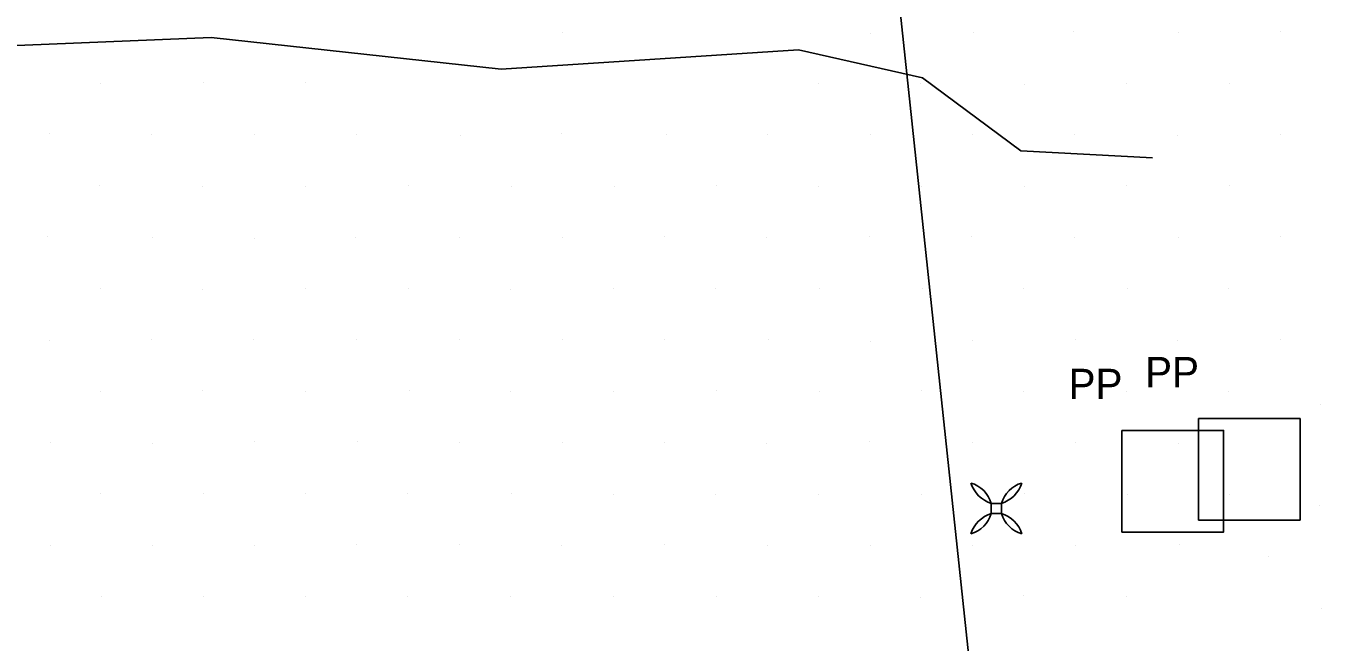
# Model space of a CAD drawing. Extents: x 1602514 to 1609837, y 863887 to 871157.
# Drawn here: x 1606674 to 1606941.7, y 865906.7 to 866034.1 of the extents above; entities that cross this region are included whole.
import ezdxf

# ---------------------------------------------------------------- set-up
doc = ezdxf.new("R2010")
doc.units = 0
for name, color, linetype in [('Photo-Anchor', 7, 'Continuous'), ('Survey-Ridge Lines', 7, 'Continuous'), ('Survey-Spot dirt', 7, 'Continuous'), ('Survey-Vegetation trees', 7, 'Continuous'), ('Utility-Pole', 7, 'Continuous')]:
    doc.layers.add(name, color=color, linetype=linetype)

msp = doc.modelspace()

# ---------------------------------------------------------------- linework, layer by layer
at = {"layer": 'Photo-Anchor'}
msp.add_lwpolyline([(1606873.55, 865935.38), (1606875.65, 865935.38), (1606875.65, 865933.28), (1606873.55, 865933.28)], close=True, dxfattribs=at)
msp.add_lwpolyline([(1606873.55, 865935.38), (1606875.65, 865935.38), (1606875.65, 865933.28), (1606873.55, 865933.28)], close=True, dxfattribs=at)
for centre, radius, start, end in [((1606867.55, 865933.58), 6.27, 16.7236, 73.2821), ((1606875.37, 865941.4), 6.29, 196.8106, 253.1951), ((1606867.55, 865933.58), 6.27, 16.7236, 73.2821), ((1606875.37, 865941.4), 6.29, 196.8106, 253.1951), ((1606881.66, 865933.58), 6.27, 106.7179, 163.2764), ((1606873.83, 865941.4), 6.29, 286.8049, 343.1894), ((1606881.66, 865933.58), 6.27, 106.7179, 163.2764), ((1606873.83, 865941.4), 6.29, 286.8049, 343.1894), ((1606867.55, 865935.09), 6.27, 286.7179, 343.2764), ((1606875.37, 865927.26), 6.29, 106.8049, 163.1894), ((1606867.55, 865935.09), 6.27, 286.7179, 343.2764), ((1606875.37, 865927.26), 6.29, 106.8049, 163.1894), ((1606881.66, 865935.09), 6.27, 196.7236, 253.2821), ((1606873.83, 865927.26), 6.29, 16.8106, 73.1951), ((1606881.66, 865935.09), 6.27, 196.7236, 253.2821), ((1606873.83, 865927.26), 6.29, 16.8106, 73.1951)]:
    msp.add_arc(centre, radius, start, end, dxfattribs=at)
at = {"layer": 'Survey-Ridge Lines'}
msp.add_lwpolyline([(1606906.87, 866006.79), (1606879.63, 866008.27), (1606859.34, 866023.35), (1606833.7, 866029.1), (1606772.24, 866025.09), (1606712.25, 866031.69), (1606635.17, 866028.5), (1606576.95, 866031.77), (1606539.33, 866042.15), (1606531.66, 866049.55), (1606527.71, 866060.46), (1606523.17, 866066.12), (1606521.26, 866068.26)], dxfattribs=at)
msp.add_lwpolyline([(1606906.87, 866006.79), (1606879.63, 866008.27), (1606859.34, 866023.35), (1606833.7, 866029.1), (1606772.24, 866025.09), (1606712.25, 866031.69), (1606635.17, 866028.5), (1606576.95, 866031.77), (1606539.33, 866042.15), (1606531.66, 866049.55), (1606527.71, 866060.46), (1606523.17, 866066.12), (1606521.26, 866068.26)], dxfattribs=at)
at = {"layer": 'Survey-Spot dirt'}
for p, q in [((1606784.88, 866032.66), (1606784.88, 866032.66)), ((1606784.88, 866032.66), (1606784.88, 866032.66)), ((1606848.58, 866032.43), (1606848.58, 866032.43)), ((1606848.58, 866032.43), (1606848.58, 866032.43)), ((1606869.79, 866032.69), (1606869.79, 866032.69)), ((1606869.79, 866032.69), (1606869.79, 866032.69)), ((1606890.58, 866032.84), (1606890.58, 866032.84)), ((1606890.58, 866032.84), (1606890.58, 866032.84)), ((1606912.16, 866032.77), (1606912.16, 866032.77)), ((1606912.16, 866032.77), (1606912.16, 866032.77)), ((1606933.33, 866032.84), (1606933.33, 866032.84)), ((1606933.33, 866032.84), (1606933.33, 866032.84)), ((1606689.39, 866022.24), (1606689.39, 866022.24)), ((1606689.39, 866022.24), (1606689.39, 866022.24)), ((1606710.7, 866022.34), (1606710.7, 866022.34)), ((1606710.7, 866022.34), (1606710.7, 866022.34)), ((1606731.67, 866022.42), (1606731.67, 866022.42)), ((1606731.67, 866022.42), (1606731.67, 866022.42)), ((1606837.75, 866022.17), (1606837.75, 866022.17)), ((1606837.75, 866022.17), (1606837.75, 866022.17)), ((1606858.94, 866022.13), (1606858.94, 866022.13)), ((1606858.94, 866022.13), (1606858.94, 866022.13)), ((1606880.38, 866022.04), (1606880.38, 866022.04)), ((1606880.38, 866022.04), (1606880.38, 866022.04)), ((1606901.5, 866022.07), (1606901.5, 866022.07)), ((1606901.5, 866022.07), (1606901.5, 866022.07)), ((1606922.72, 866022.18), (1606922.72, 866022.18)), ((1606922.72, 866022.18), (1606922.72, 866022.18)), ((1606678.76, 866011.73), (1606678.76, 866011.73)), ((1606678.76, 866011.73), (1606678.76, 866011.73)), ((1606699.94, 866011.53), (1606699.94, 866011.53)), ((1606699.94, 866011.53), (1606699.94, 866011.53)), ((1606721.2, 866011.72), (1606721.2, 866011.72)), ((1606721.2, 866011.72), (1606721.2, 866011.72)), ((1606742.37, 866011.63), (1606742.37, 866011.63)), ((1606742.37, 866011.63), (1606742.37, 866011.63)), ((1606763.73, 866011.4), (1606763.73, 866011.4)), ((1606763.73, 866011.4), (1606763.73, 866011.4)), ((1606784.77, 866011.77), (1606784.77, 866011.77)), ((1606784.77, 866011.77), (1606784.77, 866011.77)), ((1606806.39, 866011.61), (1606806.39, 866011.61)), ((1606806.39, 866011.61), (1606806.39, 866011.61)), ((1606827.21, 866011.55), (1606827.21, 866011.55)), ((1606827.21, 866011.55), (1606827.21, 866011.55)), ((1606848.51, 866011.55), (1606848.51, 866011.55)), ((1606848.51, 866011.55), (1606848.51, 866011.55)), ((1606869.71, 866011.61), (1606869.71, 866011.61)), ((1606869.71, 866011.61), (1606869.71, 866011.61)), ((1606890.77, 866011.69), (1606890.77, 866011.69)), ((1606890.77, 866011.69), (1606890.77, 866011.69)), ((1606912.07, 866011.41), (1606912.07, 866011.41)), ((1606912.07, 866011.41), (1606912.07, 866011.41)), ((1606933.34, 866011.64), (1606933.34, 866011.64)), ((1606933.34, 866011.64), (1606933.34, 866011.64)), ((1606689.18, 866001.11), (1606689.18, 866001.11)), ((1606689.18, 866001.11), (1606689.18, 866001.11)), ((1606710.55, 866000.89), (1606710.55, 866000.89)), ((1606710.55, 866000.89), (1606710.55, 866000.89)), ((1606731.73, 866000.83), (1606731.73, 866000.83)), ((1606731.73, 866000.83), (1606731.73, 866000.83)), ((1606753.02, 866001.03), (1606753.02, 866001.03)), ((1606753.02, 866001.03), (1606753.02, 866001.03)), ((1606774.27, 866000.95), (1606774.27, 866000.95)), ((1606774.27, 866000.95), (1606774.27, 866000.95)), ((1606795.59, 866000.77), (1606795.59, 866000.77)), ((1606795.59, 866000.77), (1606795.59, 866000.77)), ((1606816.75, 866001.06), (1606816.75, 866001.06)), ((1606816.75, 866001.06), (1606816.75, 866001.06)), ((1606837.92, 866000.89), (1606837.92, 866000.89)), ((1606837.92, 866000.89), (1606837.92, 866000.89)), ((1606859.2, 866000.97), (1606859.2, 866000.97)), ((1606859.2, 866000.97), (1606859.2, 866000.97)), ((1606880.32, 866000.93), (1606880.32, 866000.93)), ((1606880.32, 866000.93), (1606880.32, 866000.93)), ((1606901.55, 866001.08), (1606901.55, 866001.08)), ((1606901.55, 866001.08), (1606901.55, 866001.08)), ((1606922.77, 866001.07), (1606922.77, 866001.07)), ((1606922.77, 866001.07), (1606922.77, 866001.07)), ((1606678.47, 865990.45), (1606678.47, 865990.45)), ((1606678.47, 865990.45), (1606678.47, 865990.45)), ((1606700.05, 865990.3), (1606700.05, 865990.3)), ((1606700.05, 865990.3), (1606700.05, 865990.3)), ((1606721.23, 865990.15), (1606721.23, 865990.15)), ((1606721.23, 865990.15), (1606721.23, 865990.15)), ((1606742.17, 865990.3), (1606742.17, 865990.3)), ((1606742.17, 865990.3), (1606742.17, 865990.3)), ((1606763.68, 865990.33), (1606763.68, 865990.33)), ((1606763.68, 865990.33), (1606763.68, 865990.33)), ((1606784.89, 865990.4), (1606784.89, 865990.4)), ((1606784.89, 865990.4), (1606784.89, 865990.4)), ((1606806.08, 865990.48), (1606806.08, 865990.48)), ((1606806.08, 865990.48), (1606806.08, 865990.48)), ((1606827.13, 865990.42), (1606827.13, 865990.42)), ((1606827.13, 865990.42), (1606827.13, 865990.42)), ((1606848.42, 865990.44), (1606848.42, 865990.44)), ((1606848.42, 865990.44), (1606848.42, 865990.44)), ((1606869.55, 865990.49), (1606869.55, 865990.49)), ((1606869.55, 865990.49), (1606869.55, 865990.49)), ((1606890.83, 865990.3), (1606890.83, 865990.3)), ((1606890.83, 865990.3), (1606890.83, 865990.3)), ((1606912.19, 865990.34), (1606912.19, 865990.34)), ((1606912.19, 865990.34), (1606912.19, 865990.34)), ((1606933.38, 865990.49), (1606933.38, 865990.49)), ((1606933.38, 865990.49), (1606933.38, 865990.49)), ((1606689.47, 865979.77), (1606689.47, 865979.77)), ((1606689.47, 865979.77), (1606689.47, 865979.77)), ((1606710.51, 865979.61), (1606710.51, 865979.61)), ((1606710.51, 865979.61), (1606710.51, 865979.61)), ((1606731.78, 865979.84), (1606731.78, 865979.84)), ((1606731.78, 865979.84), (1606731.78, 865979.84)), ((1606753, 865979.89), (1606753, 865979.89)), ((1606753, 865979.89), (1606753, 865979.89)), ((1606774.12, 865979.65), (1606774.12, 865979.65)), ((1606774.12, 865979.65), (1606774.12, 865979.65)), ((1606795.45, 865979.8), (1606795.45, 865979.8)), ((1606795.45, 865979.8), (1606795.45, 865979.8)), ((1606816.61, 865979.72), (1606816.61, 865979.72)), ((1606816.61, 865979.72), (1606816.61, 865979.72)), ((1606838.01, 865979.86), (1606838.01, 865979.86)), ((1606838.01, 865979.86), (1606838.01, 865979.86)), ((1606859.29, 865979.83), (1606859.29, 865979.83)), ((1606859.29, 865979.83), (1606859.29, 865979.83)), ((1606880.18, 865979.8), (1606880.18, 865979.8)), ((1606880.18, 865979.8), (1606880.18, 865979.8)), ((1606901.63, 865979.77), (1606901.63, 865979.77)), ((1606901.63, 865979.77), (1606901.63, 865979.77)), ((1606922.67, 865979.73), (1606922.67, 865979.73)), ((1606922.67, 865979.73), (1606922.67, 865979.73)), ((1606678.75, 865969.02), (1606678.75, 865969.02)), ((1606678.75, 865969.02), (1606678.75, 865969.02)), ((1606699.87, 865969.31), (1606699.87, 865969.31)), ((1606699.87, 865969.31), (1606699.87, 865969.31)), ((1606721.01, 865969.17), (1606721.01, 865969.17)), ((1606721.01, 865969.17), (1606721.01, 865969.17)), ((1606742.29, 865969.34), (1606742.29, 865969.34)), ((1606742.29, 865969.34), (1606742.29, 865969.34)), ((1606763.52, 865969.32), (1606763.52, 865969.32)), ((1606763.52, 865969.32), (1606763.52, 865969.32)), ((1606784.91, 865969.18), (1606784.91, 865969.18)), ((1606784.91, 865969.18), (1606784.91, 865969.18)), ((1606806, 865969.23), (1606806, 865969.23)), ((1606806, 865969.23), (1606806, 865969.23)), ((1606827.4, 865969.18), (1606827.4, 865969.18)), ((1606827.4, 865969.18), (1606827.4, 865969.18)), ((1606848.5, 865968.92), (1606848.5, 865968.92)), ((1606848.5, 865968.92), (1606848.5, 865968.92)), ((1606869.73, 865969.11), (1606869.73, 865969.11)), ((1606869.73, 865969.11), (1606869.73, 865969.11)), ((1606890.89, 865969.28), (1606890.89, 865969.28)), ((1606890.89, 865969.28), (1606890.89, 865969.28)), ((1606912.11, 865969.12), (1606912.11, 865969.12)), ((1606912.11, 865969.12), (1606912.11, 865969.12)), ((1606933.42, 865969.15), (1606933.42, 865969.15)), ((1606933.42, 865969.15), (1606933.42, 865969.15)), ((1606689.42, 865958.48), (1606689.42, 865958.48)), ((1606689.42, 865958.48), (1606689.42, 865958.48)), ((1606710.52, 865958.69), (1606710.52, 865958.69)), ((1606710.52, 865958.69), (1606710.52, 865958.69)), ((1606731.84, 865958.58), (1606731.84, 865958.58)), ((1606731.84, 865958.58), (1606731.84, 865958.58)), ((1606753.2, 865958.65), (1606753.2, 865958.65)), ((1606753.2, 865958.65), (1606753.2, 865958.65)), ((1606774.1, 865958.51), (1606774.1, 865958.51)), ((1606774.1, 865958.51), (1606774.1, 865958.51)), ((1606795.39, 865958.56), (1606795.39, 865958.56)), ((1606795.39, 865958.56), (1606795.39, 865958.56)), ((1606816.7, 865958.73), (1606816.7, 865958.73)), ((1606816.7, 865958.73), (1606816.7, 865958.73)), ((1606837.94, 865958.56), (1606837.94, 865958.56)), ((1606837.94, 865958.56), (1606837.94, 865958.56)), ((1606859.02, 865958.64), (1606859.02, 865958.64)), ((1606859.02, 865958.64), (1606859.02, 865958.64)), ((1606880.2, 865958.58), (1606880.2, 865958.58)), ((1606880.2, 865958.58), (1606880.2, 865958.58)), ((1606901.56, 865958.44), (1606901.56, 865958.44)), ((1606901.56, 865958.44), (1606901.56, 865958.44)), ((1606922.69, 865958.42), (1606922.69, 865958.42)), ((1606922.69, 865958.42), (1606922.69, 865958.42)), ((1606941.63, 865955.91), (1606941.63, 865955.91)), ((1606941.63, 865955.91), (1606941.63, 865955.91)), ((1606678.95, 865948.03), (1606678.95, 865948.03)), ((1606678.95, 865948.03), (1606678.95, 865948.03)), ((1606700.13, 865947.8), (1606700.13, 865947.8)), ((1606700.13, 865947.8), (1606700.13, 865947.8)), ((1606721.21, 865948.11), (1606721.21, 865948.11)), ((1606721.21, 865948.11), (1606721.21, 865948.11)), ((1606742.45, 865948.09), (1606742.45, 865948.09)), ((1606742.45, 865948.09), (1606742.45, 865948.09)), ((1606763.66, 865947.97), (1606763.66, 865947.97)), ((1606763.66, 865947.97), (1606763.66, 865947.97)), ((1606784.91, 865947.88), (1606784.91, 865947.88)), ((1606784.91, 865947.88), (1606784.91, 865947.88)), ((1606805.96, 865948.05), (1606805.96, 865948.05)), ((1606805.96, 865948.05), (1606805.96, 865948.05)), ((1606827.16, 865947.83), (1606827.16, 865947.83)), ((1606827.16, 865947.83), (1606827.16, 865947.83)), ((1606848.29, 865948.14), (1606848.29, 865948.14)), ((1606848.29, 865948.14), (1606848.29, 865948.14)), ((1606869.59, 865948.06), (1606869.59, 865948.06)), ((1606869.59, 865948.06), (1606869.59, 865948.06)), ((1606891.01, 865947.96), (1606891.01, 865947.96)), ((1606891.01, 865947.96), (1606891.01, 865947.96)), ((1606912.16, 865947.76), (1606912.16, 865947.76)), ((1606912.16, 865947.76), (1606912.16, 865947.76)), ((1606689.38, 865937.37), (1606689.38, 865937.37)), ((1606689.38, 865937.37), (1606689.38, 865937.37)), ((1606710.74, 865937.33), (1606710.74, 865937.33)), ((1606710.74, 865937.33), (1606710.74, 865937.33)), ((1606731.69, 865937.46), (1606731.69, 865937.46)), ((1606731.69, 865937.46), (1606731.69, 865937.46)), ((1606752.85, 865937.38), (1606752.85, 865937.38)), ((1606752.85, 865937.38), (1606752.85, 865937.38)), ((1606774.37, 865937.32), (1606774.37, 865937.32)), ((1606774.37, 865937.32), (1606774.37, 865937.32)), ((1606795.47, 865937.28), (1606795.47, 865937.28)), ((1606795.47, 865937.28), (1606795.47, 865937.28)), ((1606816.62, 865937.3), (1606816.62, 865937.3)), ((1606816.62, 865937.3), (1606816.62, 865937.3)), ((1606837.84, 865937.28), (1606837.84, 865937.28)), ((1606837.84, 865937.28), (1606837.84, 865937.28)), ((1606859.21, 865937.27), (1606859.21, 865937.27)), ((1606859.21, 865937.27), (1606859.21, 865937.27)), ((1606880.33, 865937.51), (1606880.33, 865937.51)), ((1606880.33, 865937.51), (1606880.33, 865937.51)), ((1606901.61, 865937.25), (1606901.61, 865937.25)), ((1606901.61, 865937.25), (1606901.61, 865937.25)), ((1606922.72, 865937.31), (1606922.72, 865937.31)), ((1606922.72, 865937.31), (1606922.72, 865937.31)), ((1606941.46, 865934.91), (1606941.46, 865934.91)), ((1606941.46, 865934.91), (1606941.46, 865934.91)), ((1606679.03, 865926.65), (1606679.03, 865926.65)), ((1606679.03, 865926.65), (1606679.03, 865926.65)), ((1606700.15, 865926.68), (1606700.15, 865926.68)), ((1606700.15, 865926.68), (1606700.15, 865926.68)), ((1606721.28, 865926.67), (1606721.28, 865926.67)), ((1606721.28, 865926.67), (1606721.28, 865926.67)), ((1606742.29, 865926.8), (1606742.29, 865926.8)), ((1606742.29, 865926.8), (1606742.29, 865926.8)), ((1606763.53, 865926.82), (1606763.53, 865926.82)), ((1606763.53, 865926.82), (1606763.53, 865926.82)), ((1606784.78, 865926.73), (1606784.78, 865926.73)), ((1606784.78, 865926.73), (1606784.78, 865926.73)), ((1606806.04, 865926.81), (1606806.04, 865926.81)), ((1606806.04, 865926.81), (1606806.04, 865926.81)), ((1606827.38, 865926.61), (1606827.38, 865926.61)), ((1606827.38, 865926.61), (1606827.38, 865926.61)), ((1606848.53, 865926.62), (1606848.53, 865926.62)), ((1606848.53, 865926.62), (1606848.53, 865926.62)), ((1606869.65, 865926.72), (1606869.65, 865926.72)), ((1606869.65, 865926.72), (1606869.65, 865926.72)), ((1606891.02, 865926.65), (1606891.02, 865926.65)), ((1606891.02, 865926.65), (1606891.02, 865926.65)), ((1606912.39, 865926.82), (1606912.39, 865926.82)), ((1606912.39, 865926.82), (1606912.39, 865926.82)), ((1606930.79, 865924.39), (1606930.79, 865924.39)), ((1606930.79, 865924.39), (1606930.79, 865924.39)), ((1606689.59, 865916.18), (1606689.59, 865916.18)), ((1606689.59, 865916.18), (1606689.59, 865916.18)), ((1606710.61, 865916.15), (1606710.61, 865916.15)), ((1606710.61, 865916.15), (1606710.61, 865916.15)), ((1606731.78, 865916.08), (1606731.78, 865916.08)), ((1606731.78, 865916.08), (1606731.78, 865916.08)), ((1606752.94, 865916.05), (1606752.94, 865916.05)), ((1606752.94, 865916.05), (1606752.94, 865916.05)), ((1606774.23, 865916.13), (1606774.23, 865916.13)), ((1606774.23, 865916.13), (1606774.23, 865916.13)), ((1606795.34, 865916.1), (1606795.34, 865916.1)), ((1606795.34, 865916.1), (1606795.34, 865916.1)), ((1606816.66, 865916.18), (1606816.66, 865916.18)), ((1606816.66, 865916.18), (1606816.66, 865916.18)), ((1606837.88, 865916.17), (1606837.88, 865916.17)), ((1606837.88, 865916.17), (1606837.88, 865916.17)), ((1606859, 865915.89), (1606859, 865915.89)), ((1606859, 865915.89), (1606859, 865915.89)), ((1606880.13, 865916.31), (1606880.13, 865916.31)), ((1606880.13, 865916.31), (1606880.13, 865916.31)), ((1606901.59, 865916.08), (1606901.59, 865916.08)), ((1606901.59, 865916.08), (1606901.59, 865916.08)), ((1606941.74, 865913.56), (1606941.74, 865913.56)), ((1606941.74, 865913.56), (1606941.74, 865913.56))]:
    msp.add_line(p, q, dxfattribs=at)
at = {"layer": 'Survey-Vegetation trees'}
msp.add_lwpolyline([(1605868.24, 866270.35), (1605917, 866264.25), (1606013.01, 866150.65), (1606159.29, 865970.73), (1606288.82, 865873.91), (1606519.68, 865754.98), (1606525.78, 865726.01), (1606624.06, 865677.98), (1606673.59, 865661.97), (1606653.02, 865637.57), (1606750.54, 865552.19), (1606932.64, 865405.81), (1606897.48, 865634.77), (1606852.53, 866057.89), (1606634.62, 866157.76), (1606377.05, 866304.34), (1606183.52, 866423.27), (1605933.61, 866558.21), (1605731.71, 866735.08)], dxfattribs=at)
msp.add_lwpolyline([(1605868.24, 866270.35), (1605917, 866264.25), (1606013.01, 866150.65), (1606159.29, 865970.73), (1606288.82, 865873.91), (1606519.68, 865754.98), (1606525.78, 865726.01), (1606624.06, 865677.98), (1606673.59, 865661.97), (1606653.02, 865637.57), (1606750.54, 865552.19), (1606932.64, 865405.81), (1606897.48, 865634.77), (1606852.53, 866057.89), (1606634.62, 866157.76), (1606377.05, 866304.34), (1606183.52, 866423.27), (1605933.61, 866558.21), (1605731.71, 866735.08)], dxfattribs=at)
at = {"layer": 'Utility-Pole'}
for points in [[(1606916.41, 865952.91), (1606937.41, 865952.91), (1606937.41, 865931.91), (1606916.41, 865931.91)], [(1606916.41, 865952.91), (1606937.41, 865952.91), (1606937.41, 865931.91), (1606916.41, 865931.91)], [(1606900.57, 865950.47), (1606921.58, 865950.47), (1606921.58, 865929.46), (1606900.57, 865929.46)], [(1606900.57, 865950.47), (1606921.58, 865950.47), (1606921.58, 865929.46), (1606900.57, 865929.46)]]:
    msp.add_lwpolyline(points, close=True, dxfattribs=at)

# ---------------------------------------------------------------- texts
for p in [(1606905.35, 865959.38), (1606905.35, 865959.38), (1606889.52, 865956.94), (1606889.52, 865956.94)]:
    msp.add_text('PP', height=6.251, dxfattribs=at).set_placement(p)

doc.saveas('drawing.dxf')
